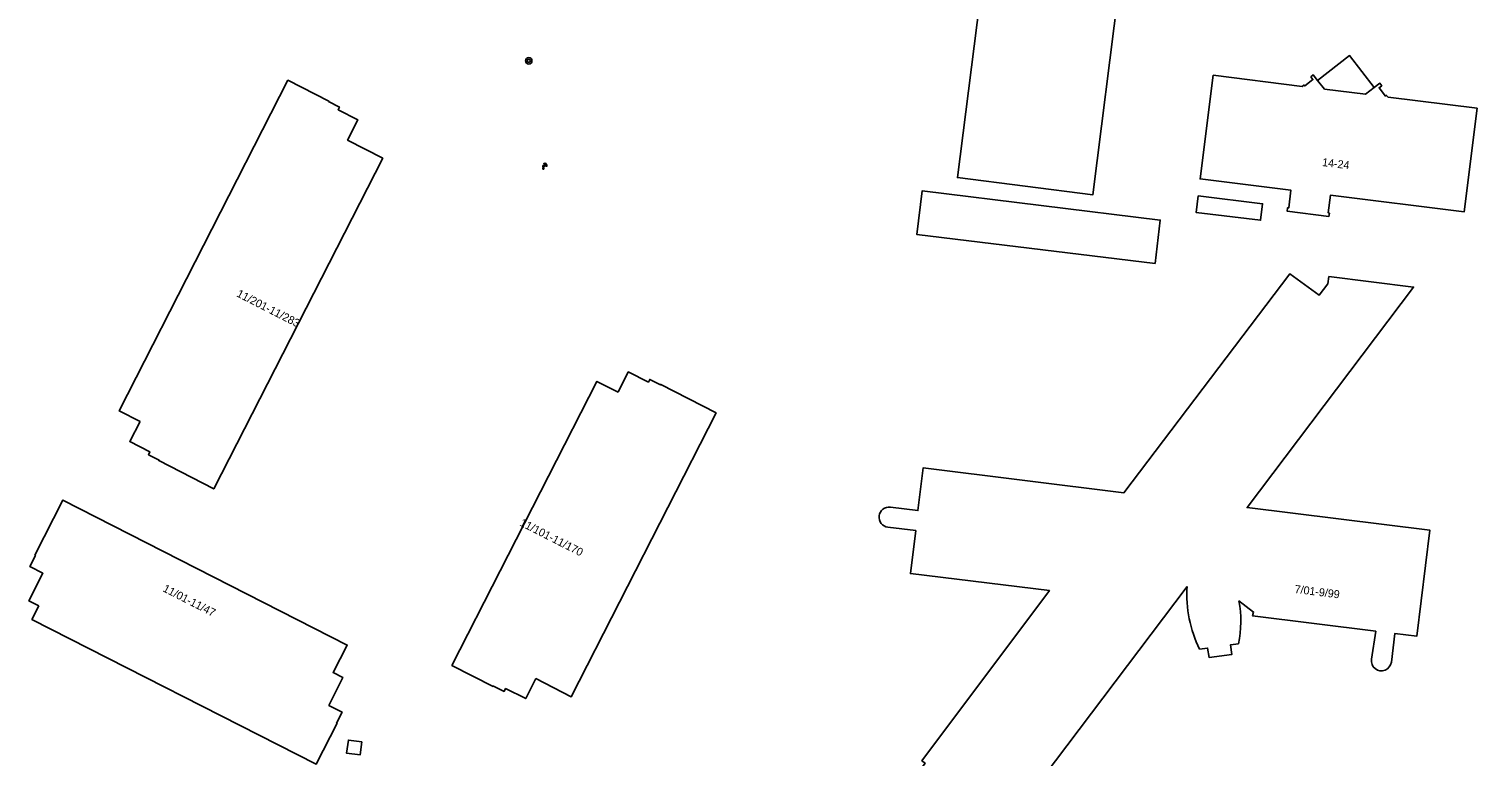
# Model space of a CAD drawing. Extents: x 131000 to 133014, y 396499 to 399001.
# Drawn here: x 132175.6 to 132356.5, y 396968.2 to 397059.1 of the extents above; entities that cross this region are included whole.
import ezdxf

# ---------------------------------------------------------------- set-up
doc = ezdxf.new("R2010")
doc.units = 0
for name, color, linetype in [('gg-anno-huisnummerreeks BGT', 7, 'Continuous'), ('gg-bbg-bijgebouw', 7, 'Continuous'), ('gg-bbg-hoofdgebouw', 7, 'Continuous'), ('gg-bbg-luifel en loopbrug', 7, 'Continuous'), ('gg-kwrk-afval apart plaats', 7, 'Continuous'), ('gt-symb-boom', 7, 'Continuous'), ('gt-symb-watertappunt', 7, 'Continuous')]:
    doc.layers.add(name, color=color, linetype=linetype)

# ---------------------------------------------------------------- blocks, each defined once
blk = doc.blocks.new('gt0-WTP')
at = {"layer": 'gt-symb-watertappunt'}
for p, q in [((-0.14, 0.23), (-0.14, 0.21)), ((-0.14, 0.23), (-0.14, 0.21)), ((-0.04, 0.23), (-0.12, 0.24)), ((-0.04, 0.23), (-0.12, 0.24)), ((-0.12, 0.2), (-0.04, 0.21)), ((-0.12, 0.2), (-0.04, 0.21)), ((-0.02, 0.24), (-0.03, 0.24)), ((-0.02, 0.24), (-0.03, 0.24)), ((-0.02, 0.27), (-0.02, 0.26)), ((-0.02, 0.27), (-0.02, 0.26)), ((-0.02, 0.18), (-0.02, 0.16)), ((-0.02, 0.18), (-0.02, 0.16)), ((0.02, 0.26), (0.02, 0.27)), ((0.02, 0.26), (0.02, 0.27)), ((0.02, 0.16), (0.02, 0.18)), ((0.02, 0.16), (0.02, 0.18)), ((0.04, 0.24), (0.03, 0.25)), ((0.04, 0.24), (0.03, 0.25)), ((0.13, 0.24), (0.05, 0.23)), ((0.13, 0.24), (0.05, 0.23)), ((0.05, 0.21), (0.13, 0.2)), ((0.05, 0.21), (0.13, 0.2)), ((0.15, 0.21), (0.14, 0.23)), ((0.15, 0.21), (0.14, 0.23)), ((0.18, 0.08), (0.18, -0.09)), ((0.18, 0.08), (0.18, -0.09)), ((0.24, 0.09), (0.19, 0.09)), ((0.24, 0.09), (0.19, 0.09)), ((0.25, -0.09), (0.25, 0.08)), ((0.25, -0.09), (0.25, 0.08)), ((-0.25, -0.12), (-0.13, -0.12)), ((-0.25, -0.12), (-0.13, -0.12)), ((0.19, -0.1), (0.24, -0.1)), ((0.19, -0.1), (0.24, -0.1))]:
    blk.add_line(p, q, dxfattribs=at)
for points in [[(0.08, -0.06), (0.17, -0.06), (0.17, 0.06), (0.09, 0.06), (0.07, 0.07), (0.05, 0.09), (0.05, 0.11), (-0.05, 0.11), (-0.05, 0.09), (-0.09, 0.06)], [(0.08, -0.06), (0.17, -0.06), (0.17, 0.06), (0.09, 0.06), (0.07, 0.07), (0.05, 0.09), (0.05, 0.11), (-0.05, 0.11), (-0.05, 0.09), (-0.09, 0.06)], [(-0.03, 0.15), (-0.06, 0.15), (-0.06, 0.12), (0.06, 0.12), (0.06, 0.15), (0.03, 0.15)], [(-0.03, 0.15), (-0.06, 0.15), (-0.06, 0.12), (0.06, 0.12), (0.06, 0.15), (0.03, 0.15)], [(-0.03, 0.2), (-0.03, 0.19), (-0.03, 0.19)], [(-0.03, 0.2), (-0.03, 0.19), (-0.03, 0.19)], [(0.03, 0.19), (0.03, 0.19), (0.03, 0.2)], [(0.03, 0.19), (0.03, 0.19), (0.03, 0.2)], [(-0.12, -0.35), (-0.19, -0.2), (-0.27, -0.35)], [(-0.12, -0.35), (-0.19, -0.2), (-0.27, -0.35)]]:
    blk.add_lwpolyline(points, dxfattribs=at)
blk.add_lwpolyline([(-0.27, -0.13), (-0.11, -0.13), (-0.11, -0.16), (-0.27, -0.16)], close=True, dxfattribs=at)
blk.add_lwpolyline([(-0.27, -0.13), (-0.11, -0.13), (-0.11, -0.16), (-0.27, -0.16)], close=True, dxfattribs=at)
for centre, radius, start, end in [((-0.07, -0.13), 0.186, 97.6391, 179.5238), ((-0.07, -0.13), 0.186, 97.6391, 179.5238), ((-0.13, 0.23), 0.015, 83.5026, 178.1535), ((-0.13, 0.23), 0.015, 83.5026, 178.1535), ((-0.13, 0.21), 0.015, 178.1535, 275.5795), ((-0.13, 0.21), 0.015, 178.1535, 275.5795), ((-0.04, 0.25), 0.015, 263.5026, 310.2535), ((-0.04, 0.25), 0.015, 263.5026, 310.2535), ((-0.04, 0.2), 0.01, 358.8072, 95.5795), ((-0.04, 0.2), 0.01, 358.8072, 95.5795), ((-0.03, 0.18), 0.01, 358.8072, 88.8072), ((-0.03, 0.18), 0.01, 358.8072, 88.8072), ((-0.03, 0.16), 0.01, 270, 358.8072), ((-0.03, 0.16), 0.01, 270, 358.8072), ((0, 0.26), 0.0242, 27.6778, 154.2233), ((0, 0.26), 0.0242, 27.6778, 154.2233), ((-0.03, 0.26), 0.015, 313.7443, 2.488), ((-0.03, 0.26), 0.015, 313.7443, 2.488), ((0.04, 0.26), 0.015, 177.512, 226.2557), ((0.04, 0.26), 0.015, 177.512, 226.2557), ((0.03, 0.18), 0.01, 91.1928, 181.1928), ((0.03, 0.18), 0.01, 91.1928, 181.1928), ((0.03, 0.16), 0.01, 181.1928, 270), ((0.03, 0.16), 0.01, 181.1928, 270), ((0.04, 0.2), 0.01, 84.4205, 181.1928), ((0.04, 0.2), 0.01, 84.4205, 181.1928), ((0.05, 0.25), 0.0156, 223.3793, 270.1302), ((0.05, 0.25), 0.0156, 223.3793, 270.1302), ((0.13, 0.23), 0.015, 1.8465, 96.4974), ((0.13, 0.23), 0.015, 1.8465, 96.4974), ((0.13, 0.21), 0.015, 264.4205, 1.8465), ((0.13, 0.21), 0.015, 264.4205, 1.8465), ((0.19, 0.08), 0.01, 90, 180), ((0.19, 0.08), 0.01, 90, 180), ((0.24, 0.08), 0.01, 0, 90), ((0.24, 0.08), 0.01, 0, 90), ((-0.2, -0.39), 0.0814, 151.1653, 24.0576), ((-0.2, -0.39), 0.0814, 151.1653, 24.0576), ((-0.07, -0.11), 0.0533, 95.9137, 190.2253), ((-0.07, -0.11), 0.0533, 95.9137, 190.2253), ((0, 0), 0.1, 217.5976, 321.3207), ((0, 0), 0.1, 217.5976, 321.3207), ((0.19, -0.09), 0.01, 180, 270), ((0.19, -0.09), 0.01, 180, 270), ((0.24, -0.09), 0.01, 270, 360), ((0.24, -0.09), 0.01, 270, 360)]:
    blk.add_arc(centre, radius, start, end, dxfattribs=at)
blk = doc.blocks.new('gt0-BOOM')
at = {"layer": 'gt-symb-boom'}
for radius in [0.4, 0.2]:
    blk.add_circle((0, 0), radius, dxfattribs=at)

msp = doc.modelspace()

# ---------------------------------------------------------------- linework, layer by layer
at = {"layer": 'gg-bbg-bijgebouw'}
msp.add_lwpolyline([(132316.3, 397029.8), (132316.96, 397035.23), (132287.18, 397038.86), (132286.52, 397033.44), (132316.3, 397029.8)], dxfattribs=at)
at = {"layer": 'gg-bbg-hoofdgebouw'}
for points in [[(132295.44, 397070.8), (132291.61, 397040.54), (132308.54, 397038.39), (132311.75, 397063.83)], [(132189.46, 397010.02), (132186.86, 397011.36), (132207.94, 397052.7), (132213.05, 397050.1), (132213.02, 397050.04)], [(132343.7, 397051.8), (132344.4, 397052.34), (132344.64, 397052.03), (132344.29, 397051.77), (132345.11, 397050.74), (132345.24, 397050.82), (132345.42, 397050.58), (132356.54, 397049.21), (132354.94, 397036.27), (132338.22, 397038.33), (132337.95, 397036.12), (132338.1, 397036.1), (132338.04, 397035.68), (132332.81, 397036.34), (132332.86, 397036.77), (132333.01, 397036.75), (132333.29, 397038.96), (132321.93, 397040.38), (132323.55, 397053.33)], [(132323.55, 397053.33), (132334.68, 397051.94), (132334.9, 397052.11), (132335, 397052), (132336.04, 397052.79), (132335.77, 397053.13), (132336.08, 397053.37), (132336.62, 397052.69)], [(132336.62, 397052.69), (132337.48, 397051.59), (132342.62, 397050.96), (132343.7, 397051.8)], [(132213.02, 397050.04), (132214.37, 397049.35), (132214.2, 397049.02), (132216.69, 397047.74), (132215.4, 397045.23), (132219.8, 397042.96), (132198.68, 397001.61), (132191.8, 397005.15), (132191.84, 397005.21), (132190.53, 397005.88), (132190.7, 397006.22), (132188.17, 397007.53), (132189.46, 397010.02)], [(132345.83, 396979.94), (132346.26, 396983.52), (132349, 396983.17), (132350.64, 396996.45), (132327.81, 396999.27), (132348.62, 397026.85), (132338.02, 397028.16), (132337.88, 397027.27), (132336.8, 397025.83), (132333.16, 397028.52), (132312.42, 397001.12), (132287.34, 397004.25), (132286.67, 396998.9), (132283.23, 396999.33)], [(132238.92, 396977.89), (132243.35, 396975.61), (132261.44, 397011.1), (132254.54, 397014.68), (132254.5, 397014.6), (132253.15, 397015.3), (132252.98, 397014.96), (132250.48, 397016.23), (132249.19, 397013.7)], [(132249.19, 397013.7), (132246.55, 397015.04), (132228.44, 396979.52), (132233.58, 396976.91), (132233.61, 396976.95), (132234.96, 396976.27), (132235.15, 396976.64), (132237.66, 396975.38), (132238.92, 396977.89)], [(132214.01, 396972.32), (132214.71, 396973.69), (132213.07, 396974.53), (132214.82, 396978), (132213.58, 396978.63), (132215.35, 396982.08), (132179.83, 397000.21), (132176.32, 396993.3), (132176.38, 396993.27), (132175.67, 396991.91), (132177.32, 396991.06), (132175.58, 396987.6), (132176.81, 396986.98)], [(132320.3, 396989.4), (132297.82, 396959.58), (132294.08, 396962.34), (132293.07, 396960.79), (132292.97, 396959.96), (132282.4, 396961.28), (132286.08, 396966.17), (132286.49, 396965.86), (132287.57, 396967.3), (132287.16, 396967.61), (132303.1, 396988.88), (132285.73, 396991.01), (132286.39, 396996.39), (132282.92, 396996.82)], [(132176.81, 396986.98), (132175.95, 396985.29), (132211.46, 396967.16), (132214.08, 396972.29), (132214.01, 396972.32)], [(132343.35, 396980.31), (132343.89, 396983.8), (132328.49, 396985.73), (132328.62, 396986.2), (132326.78, 396987.6)], [(132326.75, 396982.24), (132325.73, 396982.1), (132325.9, 396980.9), (132323.07, 396980.5), (132322.87, 396981.69), (132321.87, 396981.56)]]:
    msp.add_lwpolyline(points, dxfattribs=at)
for centre, radius, start, end in [((132283.09, 396998.07), 1.27, 83.7998, 262.2417), ((132335.72, 396988.41), 15.45, 176.3281, 206.3199), ((132312.81, 396985), 14.21, 348.8088, 10.5498), ((132344.59, 396980.1), 1.25, 170.3691, 352.6598)]:
    msp.add_arc(centre, radius, start, end, dxfattribs=at)
at = {"layer": 'gg-bbg-luifel en loopbrug'}
for points in [[(132343.7, 397051.8), (132340.62, 397055.79), (132336.62, 397052.69)], [(132321.69, 397038.24), (132321.44, 397036.19), (132329.49, 397035.2), (132329.74, 397037.26), (132321.69, 397038.24)]]:
    msp.add_lwpolyline(points, dxfattribs=at)
at = {"layer": 'gg-kwrk-afval apart plaats'}
msp.add_lwpolyline([(132217.17, 396969.98), (132216.95, 396968.33), (132215.28, 396968.55), (132215.5, 396970.19), (132217.17, 396969.98)], dxfattribs=at)

# ---------------------------------------------------------------- block references
at = {"layer": 'gt-symb-boom'}
msp.add_blockref('gt0-BOOM', (132238.04, 397055.14), dxfattribs=at)
at = {"layer": 'gt-symb-watertappunt'}
msp.add_blockref('gt0-WTP', (132240.06, 397042.06), dxfattribs=at)

# ---------------------------------------------------------------- texts
at = {"layer": 'gg-anno-huisnummerreeks BGT'}
for s, rotation, p in [('14-24', 353, (132337.14, 397041.99)), ('11/201-11/283', 332.9, (132201.44, 397025.71)), ('11/101-11/170', 333, (132236.82, 396997.06)), ('11/01-11/47', 333, (132192.22, 396988.83)), ('7/01-9/99', 352.9, (132333.7, 396988.6))]:
    msp.add_text(s, height=1, rotation=rotation, dxfattribs=at).set_placement(p)

doc.saveas('drawing.dxf')
